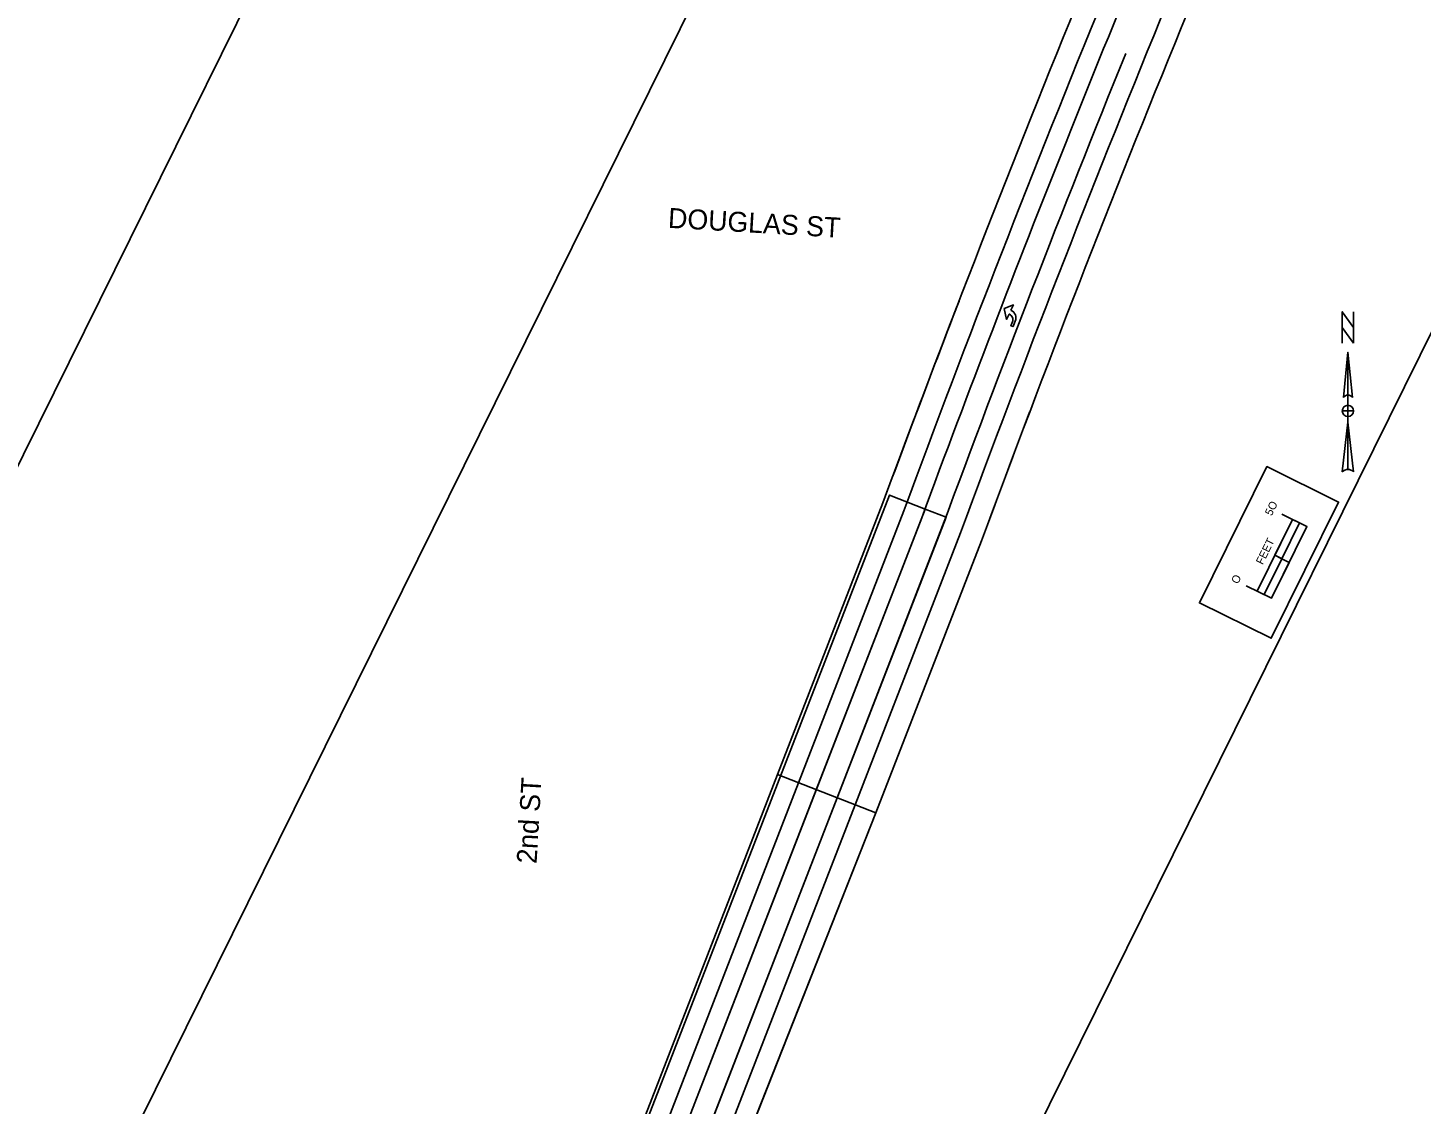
# Model space of a CAD drawing. Extents: x 14104283 to 14120882, y 8635219 to 8671666.
# Drawn here: x 14119504 to 14120374, y 8670297 to 8670970 of the extents above; entities that cross this region are included whole.
import ezdxf

# ---------------------------------------------------------------- set-up
doc = ezdxf.new("R2010")
doc.units = 0
for name, color, linetype in [('Cell', 7, 'Continuous'), ('Default', 7, 'Continuous'), ('dsnCellsNorthArrow', 7, 'Continuous'), ('dsnCellsScaleBlock', 7, 'Continuous'), ('dsnNonPlotable', 7, 'Continuous'), ('dsnPaintExistingBrokenLaneLineWhite', 7, 'Continuous'), ('dsnPaintExistingEdgeLineRightWhite', 7, 'Continuous'), ('dsnPaintExistingNoPassingYellow', 7, 'Continuous'), ('dsnPaintExistingSymbolWhite', 7, 'Continuous'), ('dsnShadingPaved', 7, 'Continuous'), ('dsnTextOverlapEven', 7, 'Continuous'), ('dsnTextOverlapOdd', 7, 'Continuous')]:
    doc.layers.add(name, color=color, linetype=linetype)

msp = doc.modelspace()

# ---------------------------------------------------------------- linework, layer by layer
at = {"layer": 'Cell'}
for p, q in [((14120117.15, 8670790.72), (14120116.85, 8670790.83)), ((14120117.97, 8670793.22), (14120118.14, 8670793.15))]:
    msp.add_line(p, q, dxfattribs=at)
for points in [[(14120113.8, 8670794.36), (14120119.54, 8670796.55), (14120117.97, 8670793.22)], [(14120113.8, 8670794.36), (14120119.54, 8670796.55), (14120117.97, 8670793.22)], [(14120116.85, 8670790.83), (14120115.29, 8670787.5), (14120113.8, 8670794.36)], [(14120116.85, 8670790.83), (14120115.29, 8670787.5), (14120113.8, 8670794.36)], [(14120117.15, 8670790.72), (14120116.85, 8670790.83)], [(14120117.97, 8670793.22), (14120118.14, 8670793.15)], [(14120120.76, 8670786.39), (14120119.36, 8670782.99), (14120117.98, 8670783.56), (14120118.97, 8670785.99)], [(14120120.76, 8670786.39), (14120119.36, 8670782.99), (14120117.98, 8670783.56), (14120118.97, 8670785.99)]]:
    msp.add_lwpolyline(points, dxfattribs=at)
for centre, major_axis in [((14120115.75, 8670787.31), (-1.4, -3.4)), ((14120115.75, 8670787.31), (-1.4, -3.4)), ((14120116.15, 8670788.28), (-2, -4.86)), ((14120116.15, 8670788.28), (-2, -4.86))]:
    msp.add_ellipse(centre, major_axis=major_axis, ratio=0.9474, start_param=1.570796, end_param=3.141593, dxfattribs=at)
at = {"layer": 'Default'}
for p, q in [((14119972.19, 8670502.91), (14120038.08, 8670672.89)), ((14120099.62, 8670649.04), (14120033.72, 8670479.06)), ((14120033.72, 8670479.06), (14119972.19, 8670502.91))]:
    msp.add_line(p, q, dxfattribs=at)
msp.add_lwpolyline([(14119861.3, 8670216.88), (14119920.98, 8670193.76), (14120033.72, 8670479.06), (14119972.19, 8670502.91)], close=True, dxfattribs=at)
for centre in [(14129121.85, 8667322.17), (14129183.39, 8667298.31)]:
    msp.add_arc(centre, 9682.06, 155.679047, 159.752527, dxfattribs=at)
at = {"layer": 'dsnCellsNorthArrow'}
for p, q in [((14120328.64, 8670766.96), (14120331.45, 8670738.79)), ((14120328.64, 8670766.96), (14120328.64, 8670693.71)), ((14120325.82, 8670738.79), (14120325.82, 8670738.79)), ((14120325.93, 8670739.05), (14120326.45, 8670739.63)), ((14120325.12, 8670692.3), (14120328.64, 8670723.29)), ((14120328.64, 8670726.82), (14120328.64, 8670726.81))]:
    msp.add_line(p, q, dxfattribs=at)
msp.add_lwpolyline([(14120332.16, 8670772.59), (14120325.12, 8670782.45), (14120325.12, 8670792.31), (14120332.16, 8670782.45)], close=True, dxfattribs=at)
for points in [[(14120325.12, 8670772.59), (14120325.12, 8670792.31), (14120332.16, 8670782.45), (14120332.16, 8670792.31)], [(14120325.82, 8670738.79), (14120328.64, 8670766.96), (14120328.64, 8670740.2)], [(14120328.64, 8670726.81), (14120328.64, 8670730.34), (14120325.12, 8670730.34)], [(14120332.16, 8670730.34), (14120328.64, 8670730.34), (14120328.64, 8670733.86)], [(14120328.64, 8670693.71), (14120328.64, 8670723.29), (14120332.16, 8670692.31)]]:
    msp.add_lwpolyline(points, dxfattribs=at)
for centre, radius, start, end in [((14120328.64, 8670736.67), 3.52, 90.02039, 143.12574), ((14120328.64, 8670736.68), 3.52, 36.84806, 90.02184), ((14120328.64, 8670730.34), 3.52, 90, 180), ((14120328.64, 8670730.34), 3.52, 180, 270), ((14120328.64, 8670730.34), 3.52, 0, 90), ((14120328.64, 8670730.34), 3.52, 270, 360), ((14120328.64, 8670688.61), 5.1, 89.98939, 133.61895), ((14120328.64, 8670688.61), 5.11, 46.40206, 90.00064)]:
    msp.add_arc(centre, radius, start, end, dxfattribs=at)
at = {"layer": 'dsnCellsScaleBlock'}
msp.add_line((14120291.87, 8670635.63), (14120282.9, 8670640.06), dxfattribs=at)
msp.add_line((14120291.87, 8670635.63), (14120282.9, 8670640.06), dxfattribs=at)
for points in [[(14120235.85, 8670610.33), (14120277.96, 8670695.49), (14120322.78, 8670673.33), (14120280.67, 8670588.17)], [(14120280.67, 8670588.17), (14120235.85, 8670610.33), (14120277.96, 8670695.49), (14120322.78, 8670673.33)], [(14120287.35, 8670637.86), (14120298.43, 8670660.27), (14120293.98, 8670662.47), (14120282.9, 8670640.06)], [(14120280.78, 8670613.22), (14120291.87, 8670635.63), (14120287.35, 8670637.86), (14120276.27, 8670615.45)]]:
    msp.add_lwpolyline(points, close=True, dxfattribs=at)
for points in [[(14120265.1, 8670620.97), (14120280.78, 8670613.22), (14120302.95, 8670658.04), (14120287.26, 8670665.79)], [(14120271.82, 8670617.65), (14120293.98, 8670662.47)]]:
    msp.add_lwpolyline(points, dxfattribs=at)
at = {"layer": 'dsnNonPlotable'}
for points in [[(14119282.05, 8670260.59), (14119976.78, 8671665.73), (14120882.16, 8671218.09), (14120187.43, 8669812.95)], [(14119506.15, 8670149.79), (14120200.88, 8671554.92), (14120653.57, 8671331.1), (14119958.84, 8669925.97)]]:
    msp.add_lwpolyline(points, close=True, dxfattribs=at)
at = {"layer": 'dsnPaintExistingBrokenLaneLineWhite'}
for p, q in [((14119985.24, 8670497.85), (14120051.13, 8670667.83)), ((14120020.67, 8670484.12), (14120086.56, 8670654.1)), ((14119874.41, 8670211.95), (14119985.24, 8670497.85)), ((14119909.84, 8670198.21), (14120020.67, 8670484.12))]:
    msp.add_line(p, q, dxfattribs=at)
for centre in [(14129134.9, 8667317.11), (14129170.33, 8667303.37)]:
    msp.add_arc(centre, 9682.06, 155.679047, 159.752527, dxfattribs=at)
at = {"layer": 'dsnPaintExistingEdgeLineRightWhite'}
for p, q in [((14120038.08, 8670672.89), (14119972.19, 8670502.91)), ((14120033.72, 8670479.06), (14120099.62, 8670649.04)), ((14119972.19, 8670502.91), (14119897.54, 8670310.36)), ((14119920.98, 8670193.76), (14120033.72, 8670479.06))]:
    msp.add_line(p, q, dxfattribs=at)
for centre, start in [((14129121.85, 8667322.17), 158.955067), ((14129183.39, 8667298.31), 159.24373)]:
    msp.add_arc(centre, 9682.06, start, 159.752527, dxfattribs=at)
at = {"layer": 'dsnPaintExistingNoPassingYellow'}
for p, q in [((14120062.32, 8670663.5), (14119996.43, 8670493.52)), ((14120009.48, 8670488.46), (14120075.37, 8670658.44)), ((14119996.43, 8670493.52), (14119885.6, 8670207.61)), ((14119898.65, 8670202.55), (14120009.48, 8670488.46))]:
    msp.add_line(p, q, dxfattribs=at)
for centre, start in [((14129146.09, 8667312.77), 156.77428), ((14129159.14, 8667307.71), 157.878476)]:
    msp.add_arc(centre, 9682.06, start, 159.752527, dxfattribs=at)
at = {"layer": 'dsnPaintExistingSymbolWhite'}
for p, q in [((14120117.15, 8670790.72), (14120116.85, 8670790.83)), ((14120117.97, 8670793.22), (14120118.14, 8670793.15))]:
    msp.add_line(p, q, dxfattribs=at)
for points in [[(14120113.8, 8670794.36), (14120119.54, 8670796.55), (14120117.97, 8670793.22)], [(14120113.8, 8670794.36), (14120119.54, 8670796.55), (14120117.97, 8670793.22)], [(14120116.85, 8670790.83), (14120115.29, 8670787.5), (14120113.8, 8670794.36)], [(14120116.85, 8670790.83), (14120115.29, 8670787.5), (14120113.8, 8670794.36)], [(14120117.15, 8670790.72), (14120116.85, 8670790.83)], [(14120117.97, 8670793.22), (14120118.14, 8670793.15)], [(14120120.76, 8670786.39), (14120119.36, 8670782.99), (14120117.98, 8670783.56), (14120118.97, 8670785.99)], [(14120120.76, 8670786.39), (14120119.36, 8670782.99), (14120117.98, 8670783.56), (14120118.97, 8670785.99)]]:
    msp.add_lwpolyline(points, dxfattribs=at)
for centre, major_axis in [((14120115.75, 8670787.31), (-1.4, -3.4)), ((14120115.75, 8670787.31), (-1.4, -3.4)), ((14120116.15, 8670788.28), (-2, -4.86)), ((14120116.15, 8670788.28), (-2, -4.86))]:
    msp.add_ellipse(centre, major_axis=major_axis, ratio=0.9474, start_param=1.570796, end_param=3.141593, dxfattribs=at)
at = {"layer": 'dsnShadingPaved'}
for points in [[(14119863.22, 8670216.29), (14120042.07, 8670677.65), (14120064.44, 8670668.98), (14119885.6, 8670207.61)], [(14119885.6, 8670207.61), (14120064.44, 8670668.98), (14120077.5, 8670663.92), (14119922.69, 8670264.56), (14119945.07, 8670255.89), (14119945.07, 8670255.89), (14119921.03, 8670193.88)]]:
    msp.add_lwpolyline(points, dxfattribs=at)

# ---------------------------------------------------------------- texts
at = {"layer": 'dsnCellsScaleBlock'}
for s, p in [('5O', (14120280.97, 8670664.36)), ('FEET', (14120275.34, 8670633.79)), ('O', (14120259.89, 8670621.73))]:
    msp.add_text(s, height=5, rotation=63.69117, dxfattribs=at).set_placement(p)
at = {"layer": 'dsnTextOverlapEven'}
msp.add_text('2nd ST', height=12.5, rotation=86.69117, dxfattribs=at).set_placement((14119821.61, 8670446.97))
at = {"layer": 'dsnTextOverlapOdd'}
msp.add_text('DOUGLAS ST', height=12.5, rotation=356.69117, dxfattribs=at).set_placement((14119903.52, 8670844.82))

doc.saveas('drawing.dxf')
